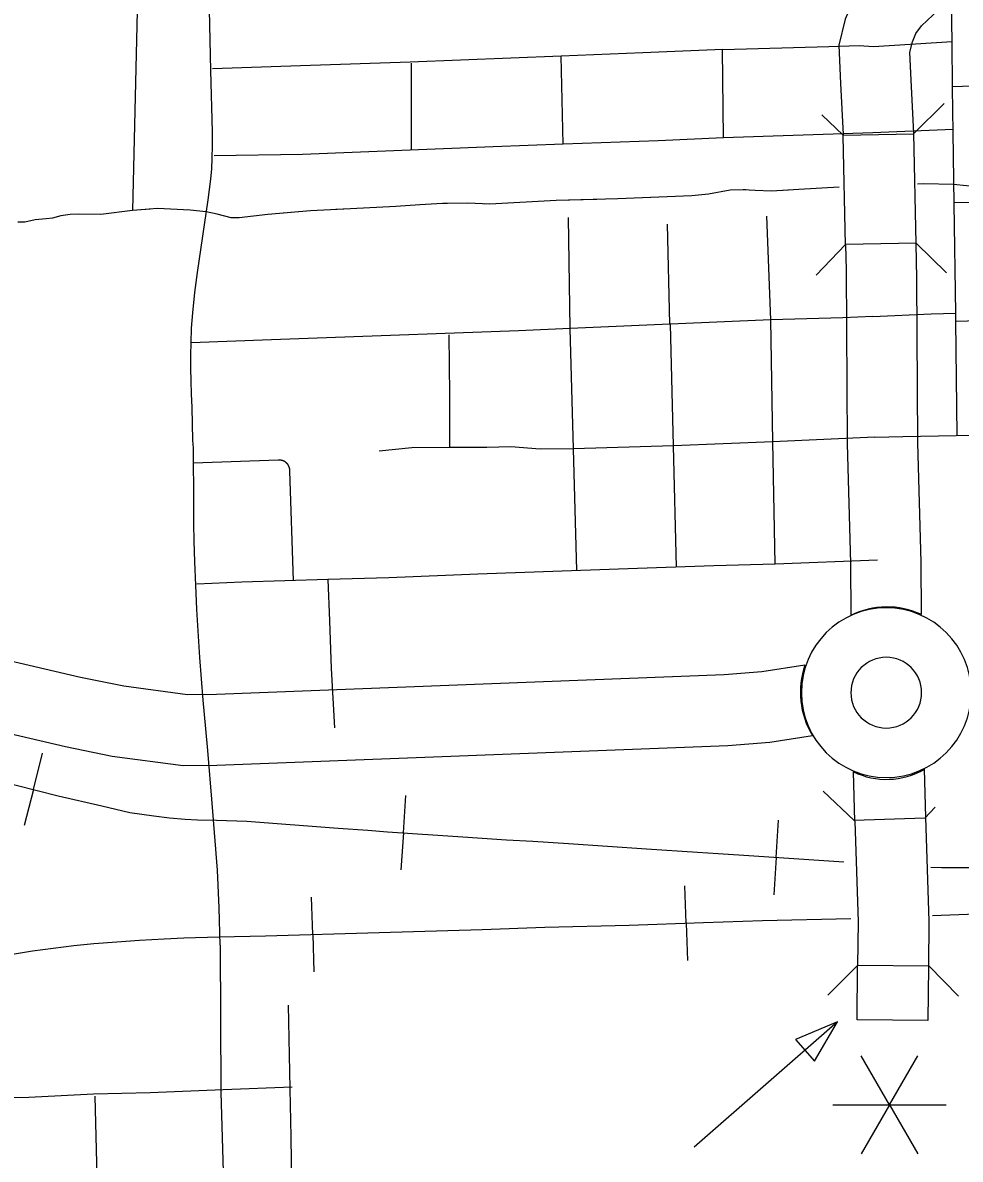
# Model space of a CAD drawing. Extents: x 309348 to 309445, y 336383 to 336484.
# Drawn here: x 309348.279 to 309348.942, y 336400.005 to 336400.809 of the extents above; entities that cross this region are included whole.
import ezdxf

# ---------------------------------------------------------------- set-up
doc = ezdxf.new("R2010")
doc.units = 0
doc.layers.add('R_Annotation', color=7, linetype='Continuous')

msp = doc.modelspace()

# ---------------------------------------------------------------- linework, layer by layer
at = {"layer": 'R_Annotation'}
for p, q in [((309348.85903, 336400.72926), (309348.90903, 336400.73031)), ((309348.91065, 336400.65291), (309348.86065, 336400.65186)), ((309348.2866, 336400.26661), (309348.29314, 336400.2922)), ((309348.2866, 336400.26661), (309348.28005, 336400.24103)), ((309348.54814, 336400.23602), (309348.54989, 336400.26237)), ((309348.81165, 336400.21857), (309348.81341, 336400.24492)), ((309348.91671, 336400.2463), (309348.86672, 336400.24477)), ((309348.54814, 336400.23602), (309348.54639, 336400.20967)), ((309348.81165, 336400.21857), (309348.80989, 336400.19222)), ((309348.748, 336400.17213), (309348.74707, 336400.19852)), ((309348.48403, 336400.16408), (309348.48326, 336400.19048)), ((309348.748, 336400.17213), (309348.74892, 336400.14573)), ((309348.48403, 336400.16408), (309348.48481, 336400.13768)), ((309348.86945, 336400.14231), (309348.91946, 336400.14189)), ((309348.91894, 336400.10323), (309348.86892, 336400.10365)), ((309348.89179, 336400.04352), (309348.87178, 336400.07817)), ((309348.89179, 336400.04352), (309348.9118, 336400.07817)), ((309348.85178, 336400.04352), (309348.89179, 336400.04352)), ((309348.89179, 336400.04352), (309348.87178, 336400.00887)), ((309348.89179, 336400.04352), (309348.9318, 336400.04352)), ((309348.89179, 336400.04352), (309348.9118, 336400.00887))]:
    msp.add_line(p, q, dxfattribs=at)
for points in [[(309348.36763, 336401.13903), (309348.35679, 336400.6761)], [(309348.91837, 336400.88254), (309348.90793, 336400.86981), (309348.90317, 336400.8652), (309348.88769, 336400.85017), (309348.87667, 336400.83968), (309348.86671, 336400.82616), (309348.86037, 336400.81123), (309348.85586, 336400.79295), (309348.8572, 336400.76582)], [(309348.90716, 336400.76829), (309348.90618, 336400.78808), (309348.90798, 336400.79536), (309348.91046, 336400.80122), (309348.91435, 336400.80649), (309348.92235, 336400.81412), (309348.938, 336400.8293), (309348.94754, 336400.83856), (309348.95318, 336400.8467), (309348.95683, 336400.85675), (309348.96834, 336400.88515)], [(309348.41215, 336400.77508), (309348.41053, 336400.8396)], [(309348.93605, 336400.79545), (309348.93555, 336400.82213)], [(309348.88051, 336400.79208), (309348.93605, 336400.79545)], [(309348.93637, 336400.76253), (309348.93605, 336400.79545)], [(309348.77401, 336400.78977), (309348.71731, 336400.78757), (309348.65957, 336400.78521)], [(309348.77446, 336400.72736), (309348.77366, 336400.78976)], [(309348.77401, 336400.78977), (309348.84888, 336400.79198), (309348.87035, 336400.79271), (309348.88051, 336400.79208)], [(309348.65957, 336400.78521), (309348.55287, 336400.78096), (309348.47552, 336400.77826), (309348.41316, 336400.77616)], [(309348.55396, 336400.71868), (309348.55386, 336400.78026)], [(309348.6612, 336400.72299), (309348.65957, 336400.78521)], [(309348.41306, 336400.7129), (309348.41331, 336400.72225), (309348.41323, 336400.73159), (309348.41215, 336400.77508)], [(309348.8572, 336400.76582), (309348.85899, 336400.72986)], [(309348.90903, 336400.73056), (309348.90902, 336400.73067), (309348.90716, 336400.76829)], [(309349.04836, 336400.76795), (309349.01862, 336400.76628), (309348.98522, 336400.765), (309348.93636, 336400.76347)], [(309348.93682, 336400.73139), (309348.93637, 336400.76253)], [(309348.93037, 336400.75165), (309348.90903, 336400.73056)], [(309348.84389, 336400.74378), (309348.85903, 336400.72926)], [(309348.87993, 336400.73105), (309348.77446, 336400.72736)], [(309348.93679, 336400.73325), (309348.87993, 336400.73105)], [(309348.91066, 336400.65269), (309348.90903, 336400.73056)], [(309348.93742, 336400.68071), (309348.93682, 336400.73139)], [(309348.6612, 336400.72299), (309348.61163, 336400.72099), (309348.47672, 336400.71559), (309348.41436, 336400.71469)], [(309348.77446, 336400.72736), (309348.72813, 336400.72535), (309348.6612, 336400.72299)], [(309348.86065, 336400.65149), (309348.85903, 336400.72891), (309348.85902, 336400.72914)], [(309348.39811, 336400.58244), (309348.39838, 336400.59272), (309348.39924, 336400.60362), (309348.40078, 336400.61793), (309348.40268, 336400.6322), (309348.41018, 336400.68359), (309348.4112, 336400.69089), (309348.41202, 336400.69821), (309348.41264, 336400.70555), (309348.41306, 336400.7129)], [(309348.93741, 336400.68168), (309348.95599, 336400.68189), (309348.99694, 336400.68189), (309349.01201, 336400.68232), (309349.02092, 336400.68338), (309349.03599, 336400.68762), (309349.04745, 336400.69038), (309349.06612, 336400.69654), (309349.07864, 336400.69993), (309349.08946, 336400.70184), (309349.10729, 336400.70269), (309349.13827, 336400.70354), (309349.1771, 336400.70545), (309349.24161, 336400.708), (309349.25286, 336400.70885), (309349.25944, 336400.70885), (309349.26156, 336400.70758), (309349.26294, 336400.7047), (309349.26299, 336400.70136)], [(309348.85613, 336400.69243), (309348.82775, 336400.6909), (309348.80829, 336400.6896), (309348.79688, 336400.69012), (309348.78831, 336400.69064), (309348.77923, 336400.69038), (309348.76392, 336400.68752), (309348.75199, 336400.68648), (309348.69983, 336400.68415), (309348.65624, 336400.68311), (309348.60927, 336400.68051), (309348.5937, 336400.68129), (309348.57579, 336400.68103), (309348.55971, 336400.67999), (309348.54284, 336400.67895), (309348.51066, 336400.67714), (309348.48238, 336400.67584), (309348.45228, 336400.67324), (309348.43204, 336400.6709)], [(309348.79022, 336400.69052), (309348.78831, 336400.69064), (309348.77923, 336400.69038), (309348.76392, 336400.68752), (309348.75199, 336400.68648), (309348.71135, 336400.68466)], [(309348.85613, 336400.69243), (309348.82775, 336400.6909), (309348.81658, 336400.69015)], [(309348.91149, 336400.69476), (309348.91598, 336400.69505), (309348.937, 336400.69453), (309348.95542, 336400.69272)], [(309348.68495, 336400.68379), (309348.65624, 336400.68311), (309348.60927, 336400.68051), (309348.60581, 336400.68068)], [(309348.43204, 336400.6709), (309348.42633, 336400.6709), (309348.41647, 336400.6735), (309348.40869, 336400.67506), (309348.39753, 336400.67636), (309348.37443, 336400.6774), (309348.35679, 336400.6761), (309348.33421, 336400.67324), (309348.31865, 336400.6735), (309348.31268, 336400.67324), (309348.30593, 336400.6722), (309348.30022, 336400.67065), (309348.29555, 336400.67013), (309348.28777, 336400.66935), (309348.2805, 336400.66779), (309348.27557, 336400.66779)], [(309348.36915, 336400.67701), (309348.35679, 336400.6761), (309348.33421, 336400.67324), (309348.31865, 336400.6735), (309348.31268, 336400.67324), (309348.30593, 336400.6722), (309348.30022, 336400.67064), (309348.29555, 336400.67013), (309348.29048, 336400.66962)], [(309348.47396, 336400.67511), (309348.45228, 336400.67324), (309348.43204, 336400.6709), (309348.42633, 336400.6709), (309348.41647, 336400.6735), (309348.40869, 336400.67506), (309348.39753, 336400.67636), (309348.39552, 336400.67645)], [(309348.57942, 336400.68108), (309348.57579, 336400.68103), (309348.55971, 336400.67999), (309348.54284, 336400.67895), (309348.51066, 336400.67714), (309348.50032, 336400.67666)], [(309348.93858, 336400.6034), (309348.93742, 336400.68071)], [(309348.66592, 336400.59248), (309348.66482, 336400.67103)], [(309348.73639, 336400.59553), (309348.73491, 336400.66642)], [(309348.80797, 336400.59863), (309348.80502, 336400.67212)], [(309348.86065, 336400.65186), (309348.83987, 336400.6302)], [(309348.86065, 336400.65149), (309348.86102, 336400.63401)], [(309348.932, 336400.63182), (309348.91065, 336400.65291)], [(309348.91117, 336400.62801), (309348.91066, 336400.65269)], [(309348.86102, 336400.63401), (309348.86179, 336400.51101), (309348.86422, 336400.42653), (309348.86435, 336400.38966)], [(309348.91437, 336400.39033), (309348.91423, 336400.42734), (309348.91181, 336400.51176), (309348.91117, 336400.62801)], [(309348.88007, 336400.6011), (309348.92109, 336400.60286), (309348.93858, 336400.6034)], [(309348.93866, 336400.59766), (309348.93858, 336400.6034)], [(309348.73639, 336400.59553), (309348.66592, 336400.59248)], [(309348.73696, 336400.59556), (309348.73639, 336400.59553)], [(309348.80797, 336400.59863), (309348.73696, 336400.59556)], [(309348.73904, 336400.50949), (309348.73696, 336400.59556)], [(309348.88007, 336400.6011), (309348.85887, 336400.6002), (309348.80797, 336400.59863)], [(309348.80937, 336400.51243), (309348.80797, 336400.59863)], [(309348.93866, 336400.59766), (309348.99652, 336400.59944)], [(309348.93967, 336400.51717), (309348.93866, 336400.59766)], [(309348.66592, 336400.59248), (309348.62946, 336400.5909), (309348.45496, 336400.58456), (309348.39811, 336400.58244)], [(309348.58087, 336400.50854), (309348.58087, 336400.54569), (309348.58047, 336400.58804)], [(309348.66839, 336400.50751), (309348.66592, 336400.59248)], [(309348.3999, 336400.49732), (309348.39986, 336400.50197), (309348.39972, 336400.50785), (309348.39939, 336400.51372), (309348.39882, 336400.53664), (309348.39831, 336400.54626), (309348.39824, 336400.55541), (309348.39791, 336400.56448), (309348.39794, 336400.57401), (309348.39811, 336400.58244)], [(309348.88132, 336400.51579), (309348.80937, 336400.51243)], [(309348.88132, 336400.51579), (309348.90115, 336400.51615), (309348.964, 336400.51727), (309349.02704, 336400.51877), (309349.0524, 336400.51895)], [(309348.66839, 336400.50751), (309348.64477, 336400.50735), (309348.62401, 336400.50894), (309348.60723, 336400.50854), (309348.58846, 336400.50854), (309348.58087, 336400.50854), (309348.55411, 336400.50814), (309348.53094, 336400.50575)], [(309348.73904, 336400.50949), (309348.66839, 336400.50751)], [(309348.67076, 336400.42146), (309348.66839, 336400.50751)], [(309348.80937, 336400.51243), (309348.73904, 336400.50949)], [(309348.74108, 336400.42386), (309348.73904, 336400.50949)], [(309348.81097, 336400.42602), (309348.80937, 336400.51243)], [(309348.46588, 336400.49718), (309348.4657, 336400.49736), (309348.46552, 336400.49753), (309348.46533, 336400.4977), (309348.46514, 336400.49786), (309348.46494, 336400.49802), (309348.46473, 336400.49817), (309348.46452, 336400.49831), (309348.4643, 336400.49845), (309348.46408, 336400.49857), (309348.46386, 336400.49869), (309348.46363, 336400.4988), (309348.4634, 336400.49891), (309348.46317, 336400.499), (309348.46293, 336400.49909), (309348.46269, 336400.49917), (309348.46244, 336400.49924), (309348.4622, 336400.4993), (309348.46195, 336400.49935), (309348.4617, 336400.4994), (309348.46145, 336400.49943), (309348.4612, 336400.49946), (309348.46095, 336400.49948), (309348.46069, 336400.49949), (309348.46044, 336400.49949), (309348.45957, 336400.49947), (309348.3999, 336400.49732)], [(309348.40141, 336400.41097), (309348.40079, 336400.4276), (309348.40022, 336400.44226), (309348.39992, 336400.45444), (309348.39994, 336400.46663), (309348.4, 336400.47906), (309348.3999, 336400.49732)], [(309348.47049, 336400.4143), (309348.46786, 336400.49159), (309348.46787, 336400.49185), (309348.46787, 336400.4921), (309348.46787, 336400.49235), (309348.46786, 336400.49261), (309348.46784, 336400.49286), (309348.46781, 336400.49311), (309348.46777, 336400.49336), (309348.46772, 336400.49361), (309348.46767, 336400.49386), (309348.46761, 336400.49411), (309348.46753, 336400.49435), (309348.46745, 336400.49459), (309348.46736, 336400.49483), (309348.46727, 336400.49506), (309348.46716, 336400.4953), (309348.46705, 336400.49552), (309348.46693, 336400.49575), (309348.4668, 336400.49597), (309348.46666, 336400.49618), (309348.46652, 336400.49639), (309348.46637, 336400.49659), (309348.46621, 336400.49679), (309348.46605, 336400.49699), (309348.46588, 336400.49718)], [(309348.41597, 336400.33371), (309348.39553, 336400.33356), (309348.35058, 336400.33958), (309348.31987, 336400.34579), (309347.94265, 336400.43404)], [(309348.81097, 336400.42602), (309348.76761, 336400.42474), (309348.70028, 336400.42251), (309348.60069, 336400.41896), (309348.53783, 336400.41635), (309348.49475, 336400.41504)], [(309348.88324, 336400.42885), (309348.81097, 336400.42602)], [(309348.40843, 336400.3096), (309348.40659, 336400.32979), (309348.40433, 336400.35992), (309348.40205, 336400.39385), (309348.40141, 336400.41097)], [(309348.49475, 336400.41504), (309348.43395, 336400.41318), (309348.40206, 336400.41187)], [(309348.49475, 336400.41504), (309348.49587, 336400.38576), (309348.49721, 336400.35214), (309348.49943, 336400.31012)], [(309347.93181, 336400.38521), (309348.30922, 336400.29691), (309348.3423, 336400.29023), (309348.39237, 336400.28352), (309348.41634, 336400.2837)], [(309347.83713, 336400.37083), (309347.84883, 336400.36807), (309347.88294, 336400.36027), (309347.89441, 336400.35773), (309347.92579, 336400.3504), (309347.96131, 336400.34212), (309347.97644, 336400.33855), (309348.00238, 336400.33244), (309348.02521, 336400.32698), (309348.04382, 336400.32266), (309348.05557, 336400.31993), (309348.07239, 336400.31608), (309348.08977, 336400.31213), (309348.12276, 336400.3047), (309348.15724, 336400.29643), (309348.19831, 336400.28693), (309348.21269, 336400.28383), (309348.23881, 336400.27819), (309348.27443, 336400.26972), (309348.30421, 336400.26211), (309348.33504, 336400.25496), (309348.35477, 336400.25026), (309348.37169, 336400.248), (309348.38277, 336400.2465)], [(309348.83192, 336400.35455), (309348.80147, 336400.34968), (309348.77483, 336400.34776), (309348.41597, 336400.33371)], [(309348.41874, 336400.1564), (309348.41804, 336400.18286), (309348.41668, 336400.20959), (309348.41306, 336400.25693), (309348.41002, 336400.29426), (309348.40843, 336400.3096)], [(309348.41634, 336400.2837), (309348.77759, 336400.29781), (309348.80722, 336400.29995), (309348.83725, 336400.30475)], [(309348.91624, 336400.2809), (309348.91729, 336400.24669)], [(309348.86732, 336400.24427), (309348.86626, 336400.27914)], [(309348.27443, 336400.26972), (309348.30421, 336400.26211), (309348.33504, 336400.25496), (309348.35477, 336400.25026), (309348.37169, 336400.248), (309348.38277, 336400.2465), (309348.39386, 336400.24565), (309348.4026, 336400.24518), (309348.41604, 336400.24488)], [(309348.84486, 336400.26533), (309348.86672, 336400.24477)], [(309348.91671, 336400.2463), (309348.92397, 336400.25402)], [(309348.38277, 336400.2465), (309348.39386, 336400.24565), (309348.4026, 336400.24518), (309348.41604, 336400.24488), (309348.43741, 336400.24408), (309348.50198, 336400.23928), (309348.523, 336400.23777), (309348.53696, 336400.23676), (309348.5901, 336400.23323), (309348.62104, 336400.23104), (309348.63971, 336400.23003), (309348.66476, 336400.22835), (309348.71992, 336400.22465), (309348.75608, 336400.22229), (309348.77071, 336400.22128), (309348.7887, 336400.2201), (309348.85949, 336400.21536)], [(309348.41604, 336400.24488), (309348.43741, 336400.24408), (309348.50198, 336400.23928), (309348.523, 336400.23777), (309348.53696, 336400.23676), (309348.5901, 336400.23323), (309348.62104, 336400.23104), (309348.63971, 336400.23003), (309348.66476, 336400.22835), (309348.71992, 336400.22465), (309348.75608, 336400.22229), (309348.77071, 336400.22128), (309348.7887, 336400.2201), (309348.85949, 336400.21536)], [(309348.86732, 336400.24427), (309348.8695, 336400.17301), (309348.86924, 336400.14209)], [(309348.91729, 336400.24669), (309348.91952, 336400.17357), (309348.91925, 336400.14129)], [(309348.92089, 336400.21178), (309348.92844, 336400.21152), (309348.95602, 336400.21135)], [(309348.92089, 336400.21178), (309348.92844, 336400.21152), (309348.95602, 336400.21135), (309348.9794, 336400.21102), (309349.01774, 336400.21034), (309349.0322, 336400.21001), (309349.07559, 336400.20967), (309349.12133, 336400.20883), (309349.14622, 336400.20866), (309349.16152, 336400.20866), (309349.20339, 336400.20883), (309349.22929, 336400.20866), (309349.26544, 336400.20833), (309349.29454, 336400.20799), (309349.34132, 336400.20816)], [(309349.34137, 336400.1862), (309349.33071, 336400.18736), (309349.32421, 336400.18796), (309349.31705, 336400.18827), (309349.31044, 336400.18845), (309349.30546, 336400.18851), (309349.3003, 336400.18857), (309349.29387, 336400.18851), (309349.27897, 336400.18845), (309349.23578, 336400.18701), (309349.20388, 336400.18582), (309349.17776, 336400.18438), (309349.12367, 336400.18267), (309349.07064, 336400.18162), (309348.98387, 336400.17952), (309348.92214, 336400.17723)], [(309348.27316, 336400.15049), (309348.28606, 336400.15258), (309348.31517, 336400.15639), (309348.3293, 336400.15762), (309348.34551, 336400.15897), (309348.36173, 336400.15996), (309348.37905, 336400.16094), (309348.39305, 336400.16168), (309348.41794, 336400.1623), (309348.45065, 336400.1631), (309348.53112, 336400.16547), (309348.60382, 336400.16756), (309348.64808, 336400.16914), (309348.70781, 336400.17072), (309348.76032, 336400.17256), (309348.80193, 336400.174), (309348.86452, 336400.17543)], [(309348.41794, 336400.1623), (309348.45065, 336400.1631), (309348.53112, 336400.16547), (309348.60382, 336400.16756), (309348.64808, 336400.16914), (309348.70781, 336400.17072), (309348.76032, 336400.17256), (309348.80193, 336400.174), (309348.86452, 336400.17543)], [(309348.98387, 336400.17952), (309348.92214, 336400.17723)], [(309347.89743, 336400.09888), (309347.92936, 336400.10318), (309347.978, 336400.10981), (309348.0119, 336400.11461), (309348.06607, 336400.12235), (309348.09113, 336400.12567), (309348.11963, 336400.12936), (309348.15672, 336400.13464), (309348.16606, 336400.13599), (309348.17281, 336400.13698), (309348.21629, 336400.143), (309348.24147, 336400.14656), (309348.26027, 336400.14877), (309348.27316, 336400.15049), (309348.28606, 336400.15258), (309348.31517, 336400.15639), (309348.3293, 336400.15762), (309348.34551, 336400.15897), (309348.36173, 336400.15996), (309348.37905, 336400.16094), (309348.39305, 336400.16168), (309348.41794, 336400.1623)], [(309348.41874, 336400.1564), (309348.41914, 336400.05298)], [(309348.84805, 336400.12126), (309348.86945, 336400.14231)], [(309348.86892, 336400.10365), (309348.86924, 336400.14171)], [(309348.91925, 336400.14129), (309348.91894, 336400.10323)], [(309348.91946, 336400.14189), (309348.9405, 336400.12049)], [(309348.46663, 336400.11417), (309348.46778, 336400.05507)], [(309348.85508, 336400.10224), (309348.7537, 336400.01376)], [(309348.46957, 336400.05614), (309348.42066, 336400.05414)], [(309348.46778, 336400.05496), (309348.46868, 336400.02106)], [(309348.42066, 336400.05414), (309348.36908, 336400.05219), (309348.32922, 336400.05107), (309348.28349, 336400.04884), (309348.24892, 336400.048)], [(309348.33012, 336400.04968), (309348.33273, 336399.94552)], [(309348.41914, 336400.05298), (309348.41915, 336400.05236), (309348.42225, 336399.94845)], [(309348.46868, 336400.02106), (309348.46963, 336399.95153)]]:
    msp.add_lwpolyline(points, dxfattribs=at)
msp.add_lwpolyline([(309348.82531, 336400.0898), (309348.83873, 336400.07442), (309348.85508, 336400.10224)], close=True, dxfattribs=at)
for centre, radius, start, end in [((309348.88947, 336400.33506), 0.06002, 90, 270), ((309348.89006, 336400.33786), 0.05783, 65.13914, 116.38811), ((309348.88947, 336400.33506), 0.06002, 270, 90), ((309348.88947, 336400.33506), 0.02501, 90, 270), ((309348.88947, 336400.33506), 0.02501, 270, 90), ((309348.8881, 336400.33538), 0.05936, 161.15711, 211.05912), ((309348.8896, 336400.32701), 0.05326, 244.00614, 300.0214)]:
    msp.add_arc(centre, radius, start, end, dxfattribs=at)

doc.saveas('drawing.dxf')
